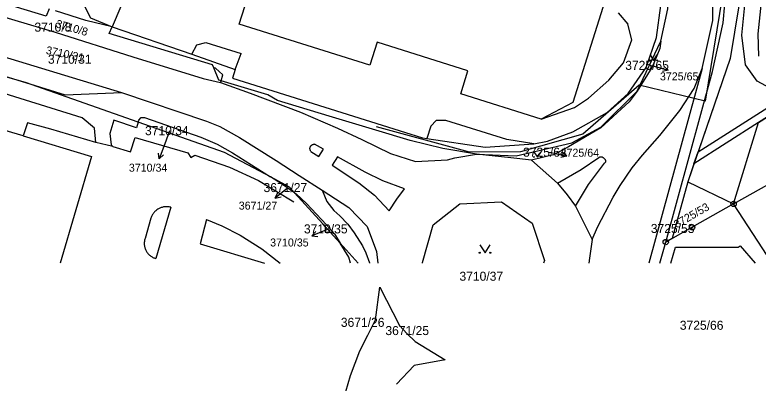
# Model space of a CAD drawing. Extents: x -755751 to -744370, y -967072 to -958435.
# Drawn here: x -747488.7 to -747348.7, y -965665.5 to -965596.1 of the extents above; entities that cross this region are included whole.
import ezdxf

# ---------------------------------------------------------------- set-up
doc = ezdxf.new("R2010")
doc.units = 0
for name, color, linetype in [('Vrstva 1', 7, 'Continuous'), ('Vrstva 13', 7, 'Continuous'), ('Vrstva 2', 7, 'Continuous'), ('Vrstva 3', 7, 'Continuous'), ('Vrstva 4', 7, 'Continuous'), ('Vrstva 50', 7, 'Continuous'), ('Vrstva 7', 7, 'Continuous'), ('Vrstva 8', 7, 'Continuous')]:
    doc.layers.add(name, color=color, linetype=linetype)

# ---------------------------------------------------------------- blocks, each defined once
blk = doc.blocks.new('1.05')
at = {"layer": 'Vrstva 8'}
for radius in [0.5, 0.0303]:
    blk.add_circle((0, 0), radius, dxfattribs=at)
blk = doc.blocks.new('3.14')
at = {"layer": 'Vrstva 3'}
blk.add_lwpolyline([(-1, 1.5), (0, 0), (1, 1.5)], dxfattribs=at)
for centre in [(-1, 0), (1, 0)]:
    blk.add_circle(centre, 0.1, dxfattribs=at)
blk = doc.blocks.new('1029')
at = {"layer": 'Vrstva 7'}
for p, q in [((0, 3.001), (-0.5, 2.001)), ((0, 0.001), (0, 3.001)), ((0, 3.001), (0.5, 2.001))]:
    blk.add_line(p, q, dxfattribs=at)

msp = doc.modelspace()

# ---------------------------------------------------------------- linework, layer by layer
at = {"layer": 'Vrstva 1'}
for points in [[(-747379.96, -965638.42), (-747379, -965636.08), (-747376, -965630.46), (-747374.73, -965628.24), (-747372.46, -965624.92), (-747370.48, -965622.53), (-747367.24, -965618.87), (-747363.47, -965614.17), (-747360.75, -965609.99), (-747359.24, -965606.24), (-747357.29, -965597.23), (-747357.36, -965584.47), (-747361.56, -965572.07), (-747374.99, -965542.32), (-747403.05, -965481.03), (-747419.59, -965443.86), (-747421.02, -965440.66)], [(-747362.88, -965555.72), (-747351.53, -965589.4), (-747354, -965604.38), (-747360.04, -965621.92), (-747360.83, -965624.2), (-747361.98, -965627.55), (-747353.35, -965631.74)], [(-747366.12, -965638.91), (-747357.3, -965606.81), (-747355.32, -965597.66), (-747354.71, -965590.58), (-747355.47, -965584.21), (-747357.64, -965576.03), (-747359.86, -965571.24), (-747366.16, -965557.09)], [(-747367.02, -965601.09), (-747365.71, -965595), (-747366.01, -965586.07), (-747370.3, -965572.55), (-747374.71, -965562.44)], [(-747396.19, -965570.75), (-747395.17, -965572.88), (-747386.56, -965568.3), (-747376.25, -965589.32), (-747377.96, -965594.74), (-747383.63, -965612.66), (-747389.59, -965615.76), (-747404.72, -965610.98), (-747403.41, -965606.7), (-747420.46, -965601.3), (-747421.82, -965605.62), (-747446.41, -965597.88), (-747443.24, -965587.86), (-747437.09, -965589.81), (-747435.16, -965584.8), (-747432.5, -965580.7)], [(-747482.17, -965595.01), (-747482.74, -965596.4), (-747498.74, -965591.52), (-747506.12, -965589.32), (-747507.71, -965588.38), (-747508.95, -965587), (-747516.42, -965584.1), (-747515.23, -965586.93), (-747513.36, -965589.1), (-747511.77, -965590.17)], [(-747550.59, -965585.84), (-747544.54, -965587.65), (-747527.43, -965592.83), (-747468.57, -965610.73), (-747452.57, -965616.14), (-747450.05, -965617.18), (-747446.36, -965619.25), (-747439.48, -965623.58), (-747435.14, -965626.36), (-747430.83, -965629.14), (-747425.79, -965632.39), (-747422.32, -965635.99), (-747420.55, -965640.71), (-747420.338, -965642.874)], [(-747465.63, -965587.27), (-747470.37, -965598.42)], [(-747511.77, -965590.17), (-747509.8, -965590.79), (-747481.08, -965599.39), (-747466.44, -965604.02), (-747453.21, -965608.09), (-747449.94, -965608.85), (-747444.33, -965610.91), (-747434.91, -965614.43), (-747427.91, -965617.47), (-747423.33, -965619.59), (-747417.95, -965622.25), (-747413.22, -965623.72), (-747407.21, -965623.4), (-747405.84, -965623.05), (-747401.76, -965622.39)], [(-747470.37, -965598.42), (-747475.27, -965597.17), (-747481.01, -965595.37)], [(-747487.1, -965618.94), (-747552.31, -965599.71), (-747551.87, -965598.22), (-747554.37, -965597.52), (-747554.88, -965598.95), (-747555.11, -965599.6)], [(-747473.41, -965620.18), (-747473.67, -965617.46), (-747476.01, -965615.54), (-747493.55, -965610.09), (-747510.11, -965605.02), (-747523.21, -965598.44)], [(-747465.43, -965616.34), (-747486.63, -965608.89), (-747523.21, -965598.44)], [(-747401.76, -965622.39), (-747408.11, -965621.3), (-747414.27, -965619.82), (-747420.71, -965617.86), (-747429.46, -965615.21), (-747439.2, -965612.25), (-747441.01, -965611.2), (-747449.85, -965608.56), (-747450.29, -965608.43), (-747451.23, -965606.09), (-747451.46, -965605.53), (-747470.89, -965599.64), (-747470.37, -965598.42)], [(-747353.35, -965631.74), (-747348.65, -965616.41), (-747319.87, -965598.24), (-747312.52, -965608.9)], [(-747367.02, -965601.09), (-747367.25, -965602.48), (-747368.38, -965605.24), (-747368.77, -965606.06), (-747371.53, -965610.5)], [(-747371.53, -965610.5), (-747367.02, -965601.09)], [(-747353.35, -965631.74), (-747317.04, -965611.37), (-747312.52, -965608.9)], [(-747401.76, -965622.39), (-747394.27, -965622.69), (-747383.79, -965620.24), (-747378.37, -965617.27), (-747371.53, -965610.5)], [(-747371.53, -965610.5), (-747372.98, -965612.52), (-747378.36, -965617.4), (-747384.43, -965621.01), (-747387.28, -965622.46), (-747391.37, -965623.51)], [(-747473.41, -965620.18), (-747481.91, -965617.67), (-747486.31, -965616.45), (-747487.1, -965618.94)], [(-747465.43, -965616.34), (-747465.76, -965617.41), (-747470.05, -965615.94), (-747470.8, -965618.46), (-747470.5, -965620.63), (-747470.24, -965620.92), (-747473.41, -965620.18)], [(-747465.43, -965616.34), (-747465.31, -965615.95), (-747464.85, -965615.47), (-747464.24, -965615.49), (-747453.65, -965619.19), (-747450.59, -965620.46), (-747447.71, -965622.11), (-747440.52, -965626.66)], [(-747440.52, -965626.66), (-747449.19, -965622.04), (-747465.43, -965616.34)], [(-747487.1, -965618.94), (-747474.23, -965622.82), (-747480.16, -965642.874)], [(-747391.37, -965623.51), (-747395.31, -965623.05), (-747401.76, -965622.39)], [(-747391.37, -965623.51), (-747386.51, -965627.82), (-747384.66, -965630), (-747383.11, -965632.17), (-747379.96, -965638.42)], [(-747435.99, -965629.64), (-747436.96, -965628.56), (-747440.52, -965626.66)], [(-747435.99, -965629.64), (-747438.28, -965628.08), (-747440.52, -965626.66)], [(-747427.43, -965639.12), (-747429.31, -965637.03), (-747430.27, -965635.97), (-747430.69, -965635.5), (-747435.99, -965629.64)], [(-747435.99, -965629.64), (-747435.69, -965629.84), (-747433.76, -965631.66), (-747430, -965635.68), (-747428.5, -965637.38), (-747427.43, -965639.12)], [(-747411.898, -965642.874), (-747411.94, -965642.77), (-747409.88, -965635.69), (-747404.88, -965631.69), (-747397.07, -965631.32)], [(-747397.07, -965631.32), (-747391.26, -965635.38), (-747388.98, -965642.41), (-747389.128, -965642.874)], [(-747353.35, -965631.74), (-747361.17, -965636.12), (-747366.12, -965638.91)], [(-747346.062, -965642.874), (-747353.35, -965631.74)], [(-747425.48, -965642.874), (-747425.81, -965641.76), (-747427.43, -965639.12)], [(-747424.043, -965642.874), (-747427.43, -965639.12)], [(-747379.96, -965638.42), (-747380.51, -965641.95), (-747380.597, -965642.874)], [(-747367.208, -965642.874), (-747366.12, -965638.91)], [(-747365.167, -965642.874), (-747364.32, -965639.88), (-747352.5, -965639.85), (-747352.13, -965639.65), (-747349.295, -965642.874)]]:
    msp.add_lwpolyline(points, dxfattribs=at)
at = {"layer": 'Vrstva 13'}
for points in [[(-747361.98, -965627.55), (-747364.9, -965638.22), (-747366.12, -965638.91), (-747357.3, -965606.81), (-747355.32, -965597.66), (-747354.71, -965590.58), (-747355.47, -965584.21), (-747357.64, -965576.03), (-747359.86, -965571.24), (-747366.16, -965557.09), (-747362.88, -965555.72), (-747351.53, -965589.4), (-747354, -965604.38)], [(-747319.49, -965596.16), (-747312.02, -965606.91), (-747297.32, -965598.81), (-747297.05, -965599.24), (-747296.58, -965600.08), (-747304.68, -965604.61), (-747312.52, -965608.9), (-747319.87, -965598.24), (-747348.65, -965616.41), (-747360.83, -965624.2), (-747360.04, -965621.92)]]:
    msp.add_lwpolyline(points, close=True, dxfattribs=at)
for points in [[(-747333.51, -965616.88), (-747348.91, -965608.61), (-747351.14, -965605.56), (-747351.77, -965599.94), (-747350.72, -965589.23)], [(-747347.74, -965589.49), (-747348.77, -965599.7), (-747348.64, -965603.9)], [(-747426.34, -965667.01), (-747425.49, -965664.05), (-747423.73, -965659.41), (-747422.23, -965656.43), (-747420.74, -965653.54), (-747419.96, -965647.41), (-747416.25, -965654.64), (-747414.81, -965656.17), (-747413.3, -965657.62), (-747407.62, -965661.08), (-747413.49, -965662.13), (-747416.84, -965665.65)]]:
    msp.add_lwpolyline(points, dxfattribs=at)
at = {"layer": 'Vrstva 3'}
msp.add_lwpolyline([(-747475.524, -965310.657), (-747463.076, -965337.78), (-747443.661, -965378.272), (-747438.156, -965398.843), (-747428.072, -965411.013), (-747420.077, -965431.054), (-747417.066, -965444.853), (-747389.85, -965506.361), (-747363.472, -965564.291), (-747356.615, -965583.303), (-747355.471, -965592.352), (-747358.691, -965612.368), (-747371.15, -965609.362), (-747381.735, -965618.581), (-747393.483, -965621.91), (-747403.048, -965622.014), (-747420.59, -965617.228)], dxfattribs=at)
at = {"layer": 'Vrstva 4'}
for points in [[(-747477.36, -965590.88), (-747474.43, -965596.72)], [(-747375.08, -965595.75), (-747373.29, -965597.86)], [(-747367.87, -965600.37), (-747367.02, -965594.4)], [(-747474.43, -965596.72), (-747470.37, -965598.42)], [(-747470.37, -965598.42), (-747455.37, -965603.52)], [(-747372.53, -965600.86), (-747373.29, -965597.86)], [(-747374.1, -965605.18), (-747372.53, -965600.86)], [(-747369.82, -965606.04), (-747367.87, -965600.37)], [(-747508.88, -965602.12), (-747486.63, -965608.89)], [(-747455.37, -965603.52), (-747454.37, -965601.8)], [(-747454.37, -965601.8), (-747452.71, -965601.37)], [(-747452.71, -965601.37), (-747446.05, -965603.43)], [(-747455.37, -965603.52), (-747447.18, -965606.43)], [(-747447.18, -965606.43), (-747446.05, -965603.43)], [(-747376.84, -965608.43), (-747374.1, -965605.18)], [(-747449.85, -965608.56), (-747449.51, -965607.4), (-747450.88, -965606.2), (-747451.23, -965606.09)], [(-747447.18, -965606.43), (-747447.69, -965608.08)], [(-747373.22, -965610.94), (-747369.82, -965606.04)], [(-747359.24, -965606.24), (-747369.305, -965642.874)], [(-747447.69, -965608.08), (-747411.92, -965619.27)], [(-747486.63, -965608.89), (-747479.17, -965611.19), (-747468.57, -965610.73)], [(-747449.94, -965608.85), (-747449.85, -965608.56)], [(-747380.64, -965611.83), (-747376.84, -965608.43)], [(-747377.13, -965614.52), (-747373.22, -965610.94)], [(-747383.29, -965613.57), (-747380.64, -965611.83)], [(-747389.59, -965615.76), (-747383.29, -965613.57)], [(-747383.59, -965618.13), (-747377.13, -965614.52)], [(-747409.33, -965616), (-747410.32, -965617.11)], [(-747407.54, -965616.02), (-747409.33, -965616)], [(-747396.01, -965619.6), (-747407.54, -965616.02)], [(-747410.32, -965617.11), (-747411.12, -965619.39)], [(-747388.4, -965619.89), (-747383.59, -965618.13)], [(-747470.24, -965620.92), (-747466.86, -965621.91), (-747465.98, -965619.24), (-747456.09, -965622.14), (-747455.5, -965623.02), (-747454.76, -965622.56), (-747448.22, -965624.82), (-747442.81, -965627.35), (-747436.13, -965631.36)], [(-747411.92, -965619.27), (-747411.12, -965619.39)], [(-747411.12, -965619.39), (-747400.09, -965621.02)], [(-747432.94, -965621.83), (-747432.984, -965621.764), (-747433.021, -965621.694), (-747433.052, -965621.622), (-747433.075, -965621.546), (-747433.092, -965621.469), (-747433.101, -965621.39), (-747433.103, -965621.311), (-747433.097, -965621.233), (-747433.084, -965621.155), (-747433.064, -965621.078), (-747433.037, -965621.004), (-747433.003, -965620.933), (-747432.962, -965620.865), (-747432.915, -965620.801), (-747432.863, -965620.742), (-747432.805, -965620.689), (-747432.742, -965620.64), (-747432.675, -965620.598), (-747432.605, -965620.563), (-747432.531, -965620.534), (-747432.455, -965620.512), (-747432.378, -965620.497), (-747432.299, -965620.49), (-747432.22, -965620.49)], [(-747431.44, -965622.81), (-747430.56, -965621.4), (-747432.22, -965620.49)], [(-747400.09, -965621.02), (-747390.97, -965620.4)], [(-747390.97, -965620.4), (-747396.01, -965619.6)], [(-747390.97, -965620.4), (-747388.4, -965619.89)], [(-747432.94, -965621.83), (-747431.44, -965622.81)], [(-747418.21, -965633.05), (-747416.75, -965630.86), (-747415.3, -965628.89), (-747419.39, -965627.4), (-747422.7, -965625.76), (-747427.95, -965622.84), (-747428.94, -965624.42), (-747423.9, -965627.74), (-747420.93, -965630.08), (-747418.21, -965633.05)], [(-747386.51, -965627.82), (-747382.02, -965625.27), (-747378.73, -965623)], [(-747378.73, -965623), (-747378.679, -965622.959), (-747378.624, -965622.923), (-747378.566, -965622.894), (-747378.505, -965622.871), (-747378.441, -965622.855), (-747378.376, -965622.846), (-747378.311, -965622.844), (-747378.246, -965622.849), (-747378.182, -965622.861), (-747378.119, -965622.88), (-747378.059, -965622.906), (-747378.002, -965622.938), (-747377.949, -965622.976), (-747377.9, -965623.02)], [(-747377.9, -965623.02), (-747377.71, -965623.2)], [(-747377.71, -965623.2), (-747377.658, -965623.24), (-747377.612, -965623.287), (-747377.571, -965623.338), (-747377.536, -965623.393), (-747377.508, -965623.453), (-747377.487, -965623.515), (-747377.474, -965623.579), (-747377.468, -965623.644), (-747377.469, -965623.71), (-747377.478, -965623.774), (-747377.495, -965623.838), (-747377.519, -965623.899), (-747377.55, -965623.957), (-747377.587, -965624.011), (-747377.63, -965624.06)], [(-747383.11, -965632.17), (-747380.64, -965628.08), (-747377.63, -965624.06)], [(-747430.83, -965629.14), (-747429.94, -965631.3), (-747428.59, -965632.95), (-747427.46, -965633.99), (-747426, -965635.53), (-747424.79, -965637.15), (-747423.24, -965639.61), (-747422.56, -965640.95), (-747421.91, -965642.81), (-747421.894, -965642.874)], [(-747459.29, -965632.37), (-747459.438, -965632.333), (-747459.587, -965632.304), (-747459.738, -965632.282), (-747459.889, -965632.267), (-747460.041, -965632.26), (-747460.193, -965632.26), (-747460.345, -965632.268), (-747460.497, -965632.283), (-747460.647, -965632.306), (-747460.796, -965632.336), (-747460.944, -965632.374), (-747461.089, -965632.418), (-747461.233, -965632.47), (-747461.373, -965632.529), (-747461.51, -965632.594), (-747461.644, -965632.667), (-747461.774, -965632.746), (-747461.901, -965632.831), (-747462.022, -965632.922), (-747462.14, -965633.019), (-747462.252, -965633.122), (-747462.359, -965633.23), (-747462.461, -965633.343), (-747462.556, -965633.462), (-747462.646, -965633.584), (-747462.73, -965633.712), (-747462.808, -965633.843), (-747462.878, -965633.977), (-747462.943, -965634.115), (-747463, -965634.256), (-747463.05, -965634.4)], [(-747459.29, -965632.37), (-747462.14, -965642)], [(-747463.05, -965634.4), (-747464.15, -965638.25)], [(-747452.56, -965634.67), (-747453.77, -965639.25), (-747441.687, -965642.874)], [(-747452.56, -965634.67), (-747449.68, -965635.86), (-747446.24, -965637.61), (-747442.15, -965640.16), (-747438.687, -965642.874)], [(-747430.69, -965635.5), (-747430.28, -965635.82), (-747430.27, -965635.97)], [(-747430.27, -965635.97), (-747430.23, -965637.05), (-747429.31, -965637.03)], [(-747429.31, -965637.03), (-747429.03, -965637.03)], [(-747429.03, -965637.03), (-747428.5, -965637.38)], [(-747464.15, -965638.25), (-747464.193, -965638.392), (-747464.229, -965638.537), (-747464.257, -965638.683), (-747464.279, -965638.83), (-747464.292, -965638.978), (-747464.298, -965639.127), (-747464.297, -965639.275), (-747464.288, -965639.424), (-747464.271, -965639.572), (-747464.247, -965639.719), (-747464.216, -965639.864), (-747464.177, -965640.008), (-747464.131, -965640.149), (-747464.078, -965640.288), (-747464.018, -965640.424), (-747463.951, -965640.557), (-747463.877, -965640.686), (-747463.797, -965640.811), (-747463.711, -965640.933), (-747463.618, -965641.049), (-747463.52, -965641.161), (-747463.417, -965641.268), (-747463.308, -965641.369), (-747463.194, -965641.465), (-747463.075, -965641.554), (-747462.952, -965641.638), (-747462.825, -965641.715), (-747462.694, -965641.786), (-747462.56, -965641.85), (-747462.422, -965641.907), (-747462.282, -965641.957), (-747462.14, -965642)]]:
    msp.add_lwpolyline(points, dxfattribs=at)
at = {"layer": 'Vrstva 7'}
for points in [[(-747368.83, -965605.67), (-747368.53, -965605.75)], [(-747459.54, -965617.94), (-747460.45, -965620.44)], [(-747388.11, -965621.99), (-747387.7, -965622.08)], [(-747437.22, -965628.67), (-747437.31, -965628.74)], [(-747429.62, -965636.43), (-747429.99, -965636.59)]]:
    msp.add_lwpolyline(points, dxfattribs=at)

# ---------------------------------------------------------------- block references
at = {"layer": 'Vrstva 3', "xscale": 0.67, "yscale": 0.67}
for p in [(-747368.41, -965604.7), (-747390.26, -965622.9)]:
    msp.add_blockref('3.14', p, dxfattribs=at)
at = {"layer": 'Vrstva 3'}
msp.add_blockref('3.14', (-747400.15, -965640.92), dxfattribs=at)
at = {"layer": 'Vrstva 7'}
for p, rotation in [((-747368.53, -965605.75), -106.00000001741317), ((-747460.45, -965620.44), 159.99999992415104), ((-747387.7, -965622.08), -102.99999998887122), ((-747437.31, -965628.74), 129.00000006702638), ((-747429.99, -965636.59), 112.99999999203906)]:
    msp.add_blockref('1029', p, dxfattribs=dict(at, rotation=rotation))
at = {"layer": 'Vrstva 8'}
for p in [(-747353.35, -965631.74), (-747361.17, -965636.12), (-747366.12, -965638.91)]:
    msp.add_blockref('1.05', p, dxfattribs=at)

# ---------------------------------------------------------------- texts
at = {"layer": 'Vrstva 2'}
for s, rotation, p in [('3710/8', 344, (-747481.07, -965598.45)), ('3710/31', 348, (-747482.915, -965603.46)), ('3725/53', 30, (-747364.04, -965636.35))]:
    msp.add_text(s, height=1.5, rotation=rotation, dxfattribs=at).set_placement(p)
for s, p in [('3725/65', (-747367.221, -965608.47)), ('3725/64', (-747385.922, -965622.84)), ('3710/34', (-747467.196, -965625.66)), ('3671/27', (-747446.508, -965632.8)), ('3710/35', (-747440.604, -965639.74))]:
    msp.add_text(s, height=1.5, dxfattribs=at).set_placement(p)
at = {"layer": 'Vrstva 50'}
for s, p in [('3710/8', (-747484.973, -965599.3)), ('3710/31', (-747482.434, -965605.34)), ('3725/65', (-747373.757, -965606.49)), ('3710/34', (-747464.158, -965618.79)), ('3725/64', (-747392.987, -965622.84)), ('3671/27', (-747441.844, -965629.5)), ('3710/35', (-747434.238, -965637.28)), ('3725/53', (-747368.935, -965637.2)), ('3710/37', (-747404.958, -965646.19)), ('3671/26', (-747427.294, -965654.87)), ('3725/66', (-747363.477, -965655.42)), ('3671/25', (-747418.904, -965656.42))]:
    msp.add_text(s, height=1.7, dxfattribs=at).set_placement(p)

doc.saveas('drawing.dxf')
